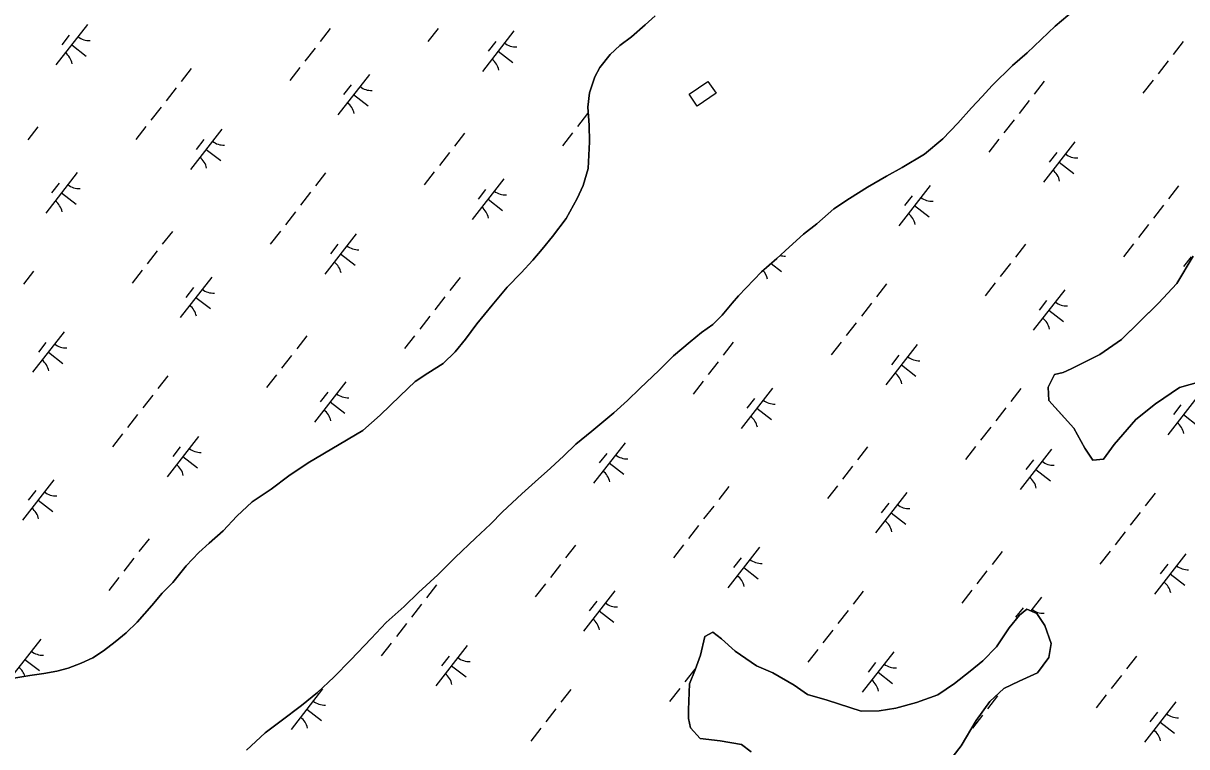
# Model space of a CAD drawing. Extents: x 3888273 to 3909528, y 158682 to 181032.
# Drawn here: x 3901581 to 3902718, y 167423 to 168130 of the extents above; entities that cross this region are included whole.
import ezdxf

# ---------------------------------------------------------------- set-up
doc = ezdxf.new("R2010")
doc.units = 0
for name, color, linetype in [('V-CHAN-DOCK', 7, 'Continuous'), ('V-TOPO-SHOR', 7, 'Continuous'), ('V-WETL-SWMP', 7, 'Continuous')]:
    doc.layers.add(name, color=color, linetype=linetype)

msp = doc.modelspace()

# ---------------------------------------------------------------- linework, layer by layer
at = {"layer": 'V-CHAN-DOCK'}
msp.add_lwpolyline([(3902231.5, 168060.4), (3902249.8, 168073), (3902257.8, 168061.5), (3902239.4, 168048.9)], close=True, dxfattribs=at)
at = {"layer": 'V-TOPO-SHOR'}
for points in [[(3902607.6, 168142.7), (3902589.2, 168127), (3902575.3, 168114), (3902561.9, 168101), (3902547.3, 168088.4), (3902527.4, 168069.1), (3902517.8, 168058.1), (3902507.5, 168047.2), (3902494.1, 168032.2), (3902479.5, 168016.9), (3902461.4, 168001.9), (3902439.5, 167988.9), (3902424.4, 167980.5), (3902405.9, 167969.8), (3902388.2, 167958.7), (3902372.8, 167948.4), (3902356.3, 167933.9), (3902343.2, 167923.6), (3902329.4, 167911), (3902317.1, 167900), (3902302.2, 167887), (3902279.9, 167863.4), (3902273.4, 167856.4), (3902263.9, 167844.6), (3902254.7, 167835.6), (3902243.5, 167827.7), (3902232.4, 167818.6), (3902216.2, 167804.8), (3902202.1, 167790.7), (3902183.2, 167772.9), (3902171.4, 167761.2), (3902157.9, 167749.3), (3902136.4, 167731.2), (3902121, 167718.6), (3902109.1, 167707.2), (3902096.1, 167695), (3902081.1, 167681.6), (3902068.1, 167670.2), (3902049.3, 167652.5), (3902037.4, 167640.3), (3902022.8, 167626.6), (3902002.9, 167607.7), (3901986, 167590.8), (3901967.2, 167573.5), (3901953, 167560.1), (3901935.7, 167544.3), (3901920.8, 167528.6), (3901901.2, 167507.8), (3901884.4, 167490.9), (3901868.6, 167476), (3901852.9, 167463.3), (3901832.9, 167448.3), (3901817.5, 167436.5), (3901799.1, 167419.6)], [(3902097.9, 167921.3), (3902111.3, 167939), (3902122.3, 167958.5), (3902128, 167971.4), (3902132.8, 167987.8), (3902134.1, 168013.8), (3902133.9, 168030.1), (3902132.5, 168047.9), (3902134.2, 168061.9), (3902139.5, 168077.5), (3902144.4, 168086.5), (3902154.3, 168099.4), (3902163.9, 168108.1), (3902175.1, 168116.4), (3902188.5, 168128.2), (3902198.5, 168136.9)], [(3901571.9, 167490.1), (3901587.4, 167492.7), (3901601.3, 167494.4), (3901613.7, 167496.9), (3901625, 167499.7), (3901637.7, 167504.5), (3901648.9, 167509.7), (3901659.3, 167516.8), (3901670.8, 167525.5), (3901681.6, 167534.2), (3901692.3, 167544.8), (3901706.5, 167560.9), (3901716.8, 167573.1), (3901727.2, 167583.3), (3901740.2, 167599.7), (3901752.4, 167612.7), (3901762.8, 167621.8), (3901776.2, 167634), (3901789.6, 167648.1), (3901804.6, 167662.3), (3901823.1, 167674.5), (3901840.4, 167687.6), (3901859.3, 167700.2), (3901912.8, 167731.9), (3901929.7, 167746.9), (3901949.3, 167765.8), (3901963.8, 167779.9), (3901976.2, 167787.8), (3901991.2, 167797.3), (3902003.1, 167808.8), (3902013, 167821.3), (3902024.1, 167836.2), (3902039, 167854.2), (3902053.9, 167871.9), (3902067.3, 167886), (3902078.8, 167898.2), (3902088, 167909.2), (3902097.9, 167921.3)], [(3902604.7, 167792), (3902632.6, 167806.1), (3902653.9, 167820.7), (3902670.6, 167837.2), (3902689.9, 167856.3), (3902707.9, 167875.4), (3902723.9, 167902.3)], [(3902731.3, 167779.9), (3902710.5, 167773.8), (3902687.2, 167757.9), (3902667.9, 167742.6), (3902646.7, 167718.3), (3902636.4, 167703.8), (3902626, 167703), (3902618.1, 167714.6), (3902607.4, 167734.1), (3902592.2, 167750.8), (3902582.9, 167761.1), (3902582.1, 167774.1), (3902588.5, 167786.6), (3902596.9, 167788.7), (3902604.7, 167792)], [(3902292, 167418), (3902282.7, 167425), (3902261.8, 167428.7), (3902242.3, 167431), (3902233, 167441.3), (3902230.9, 167450.4), (3902230.8, 167458.9), (3902231.8, 167484.3), (3902237.5, 167498.1), (3902242.6, 167512.5), (3902246.9, 167530.8), (3902254.7, 167534.8), (3902263.2, 167528.4), (3902276.4, 167516.2), (3902297.4, 167502.1), (3902313.2, 167495.1), (3902334.2, 167483), (3902347.3, 167474), (3902366.3, 167468.4), (3902399.7, 167457.7), (3902417.2, 167458), (3902433.5, 167460.8), (3902453.6, 167466.2), (3902474.4, 167473.7), (3902490.6, 167484.9), (3902506.1, 167496.9), (3902518.3, 167506.8), (3902531.8, 167520.7), (3902544, 167539), (3902554.3, 167551.6), (3902561.3, 167557.5), (3902571.2, 167553.1), (3902579.1, 167541.4), (3902585.2, 167523.9), (3902582.8, 167510.2), (3902571.9, 167495.1), (3902553.8, 167487), (3902538.9, 167479.7), (3902525.3, 167467.1), (3902511.9, 167448.7), (3902497.2, 167423.8), (3902489.5, 167413.9)]]:
    msp.add_lwpolyline(points, dxfattribs=at)
at = {"layer": 'V-WETL-SWMP'}
for p, q in [((3902198.5, 168136.9), (3902188.5, 168128.2)), ((3902589.2, 168127), (3902607.6, 168142.7)), ((3901643.7, 168128.5), (3901613, 168089)), ((3901880.8, 168124.5), (3901871, 168111.9)), ((3901986.3, 168124.7), (3901976.4, 168112.1)), ((3902060.4, 168122.3), (3902029.7, 168082.8)), ((3902188.5, 168128.2), (3902175.1, 168116.4)), ((3902575.3, 168114), (3902589.2, 168127)), ((3901626, 168118.2), (3901618.6, 168108.8)), ((3902042.7, 168112), (3902035.3, 168102.5)), ((3902175.1, 168116.4), (3902163.9, 168108.1)), ((3902561.9, 168101), (3902575.3, 168114)), ((3902714.1, 168112), (3902704.3, 168099.4)), ((3901628.4, 168108.8), (3901642.6, 168097.7)), ((3901866.1, 168105.5), (3901856.2, 168092.9)), ((3902045.1, 168102.5), (3902059.3, 168091.5)), ((3902154.3, 168099.4), (3902144.4, 168086.5)), ((3902163.9, 168108.1), (3902154.3, 168099.4)), ((3902547.3, 168088.4), (3902561.9, 168101)), ((3901851.3, 168086.6), (3901841.5, 168074)), ((3902144.4, 168086.5), (3902139.5, 168077.5)), ((3902527.4, 168069.1), (3902547.3, 168088.4)), ((3902699.4, 168093.1), (3902689.6, 168080.5)), ((3901745.1, 168085.6), (3901735.3, 168073)), ((3901919.2, 168079.8), (3901888.5, 168040.3)), ((3902139.5, 168077.5), (3902134.2, 168061.9)), ((3901730.4, 168066.7), (3901720.5, 168054.1)), ((3901901.4, 168069.6), (3901894, 168060.1)), ((3902517.8, 168058.1), (3902527.4, 168069.1)), ((3902578.4, 168073.2), (3902568.6, 168060.6)), ((3902684.7, 168074.2), (3902674.8, 168061.5)), ((3901903.8, 168060.1), (3901918, 168049)), ((3902134.2, 168061.9), (3902132.5, 168047.9)), ((3902507.5, 168047.2), (3902517.8, 168058.1)), ((3902563.7, 168054.2), (3902553.9, 168041.6)), ((3901715.6, 168047.8), (3901705.8, 168035.1)), ((3902132.3, 168041.5), (3902122.5, 168028.9)), ((3902132.5, 168047.9), (3902133.9, 168030.1)), ((3902494.1, 168032.2), (3902507.5, 168047.2)), ((3902133.9, 168030.1), (3902134.1, 168013.8)), ((3902479.5, 168016.9), (3902494.1, 168032.2)), ((3902549, 168035.3), (3902539.1, 168022.7)), ((3901595.4, 168028.6), (3901585.6, 168015.9)), ((3901700.9, 168028.8), (3901691.1, 168016.2)), ((3901775, 168026.3), (3901744.3, 167986.9)), ((3902012.1, 168022.3), (3902002.3, 168009.7)), ((3902117.6, 168022.6), (3902107.7, 168010)), ((3901757.3, 168016.1), (3901749.9, 168006.6)), ((3901759.7, 168006.6), (3901773.9, 167995.6)), ((3902134.1, 168013.8), (3902132.8, 167987.8)), ((3902461.4, 168001.9), (3902479.5, 168016.9)), ((3902534.2, 168016.4), (3902524.4, 168003.7)), ((3902608.4, 168013.9), (3902577.7, 167974.4)), ((3901997.3, 168003.4), (3901987.5, 167990.8)), ((3902439.5, 167988.9), (3902461.4, 168001.9)), ((3902590.6, 168003.6), (3902583.2, 167994.2)), ((3901633.8, 167983.9), (3901603.1, 167944.4)), ((3901982.6, 167984.5), (3901972.8, 167971.8)), ((3902132.8, 167987.8), (3902128, 167971.4)), ((3902424.4, 167980.5), (3902439.5, 167988.9)), ((3902593, 167994.2), (3902607.2, 167983.1)), ((3901616, 167973.6), (3901608.7, 167964.2)), ((3901876.4, 167983.5), (3901866.6, 167970.9)), ((3902050.5, 167977.7), (3902019.7, 167938.2)), ((3902405.9, 167969.8), (3902424.4, 167980.5)), ((3901618.4, 167964.2), (3901632.6, 167953.1)), ((3901861.6, 167964.6), (3901851.8, 167951.9)), ((3902032.7, 167967.4), (3902025.3, 167957.9)), ((3902128, 167971.4), (3902122.3, 167958.5)), ((3902388.2, 167958.7), (3902405.9, 167969.8)), ((3902467.1, 167971.4), (3902436.4, 167932)), ((3902449.4, 167961.2), (3902442, 167951.7)), ((3902709.7, 167971), (3902699.9, 167958.4)), ((3902035.1, 167957.9), (3902049.3, 167946.9)), ((3902122.3, 167958.5), (3902111.3, 167939)), ((3902372.8, 167948.4), (3902388.2, 167958.7)), ((3902451.8, 167951.7), (3902466, 167940.7)), ((3902695, 167952.1), (3902685.1, 167939.5)), ((3901846.9, 167945.6), (3901837.1, 167933)), ((3902111.3, 167939), (3902097.9, 167921.3)), ((3902356.3, 167933.9), (3902372.8, 167948.4)), ((3902343.2, 167923.6), (3902356.3, 167933.9)), ((3902680.2, 167933.2), (3902670.4, 167920.5)), ((3901726.7, 167926.4), (3901716.9, 167913.8)), ((3901832.2, 167926.7), (3901822.3, 167914)), ((3901906.3, 167924.2), (3901875.6, 167884.7)), ((3902097.9, 167921.3), (3902088, 167909.2)), ((3902329.4, 167911), (3902343.2, 167923.6)), ((3901712, 167907.5), (3901702.1, 167894.9)), ((3901888.5, 167913.9), (3901881.2, 167904.5)), ((3901891, 167904.5), (3901905.2, 167893.4)), ((3902088, 167909.2), (3902078.8, 167898.2)), ((3902317.1, 167900), (3902329.4, 167911)), ((3902560, 167914), (3902550.2, 167901.3)), ((3902665.5, 167914.2), (3902655.7, 167901.6)), ((3902078.8, 167898.2), (3902067.3, 167886)), ((3902302.2, 167887), (3902317.1, 167900)), ((3902311.6, 167895.2), (3902321.8, 167887.2)), ((3902545.3, 167895), (3902535.5, 167882.4)), ((3902723.9, 167902.3), (3902707.9, 167875.4)), ((3902721.9, 167901.5), (3902714.5, 167892)), ((3901591, 167887.6), (3901581.2, 167874.9)), ((3901697.2, 167888.5), (3901687.4, 167875.9)), ((3901765.1, 167881.7), (3901734.4, 167842.3)), ((3902067.3, 167886), (3902053.9, 167871.9)), ((3902279.9, 167863.4), (3902302.2, 167887)), ((3901747.3, 167871.5), (3901739.9, 167862)), ((3902007.7, 167881.3), (3901997.8, 167868.7)), ((3902053.9, 167871.9), (3902039, 167854.2)), ((3902424.3, 167875.1), (3902414.5, 167862.5)), ((3902530.6, 167876.1), (3902520.7, 167863.5)), ((3902707.9, 167875.4), (3902689.9, 167856.3)), ((3901749.7, 167862), (3901763.9, 167851)), ((3901992.9, 167862.4), (3901983.1, 167849.8)), ((3902273.4, 167856.4), (3902279.9, 167863.4)), ((3902598.4, 167869.3), (3902567.7, 167829.8)), ((3902580.6, 167859), (3902573.3, 167849.6)), ((3902039, 167854.2), (3902024.1, 167836.2)), ((3902263.9, 167844.6), (3902273.4, 167856.4)), ((3902409.6, 167856.2), (3902399.8, 167843.6)), ((3902583, 167849.6), (3902597.3, 167838.5)), ((3902689.9, 167856.3), (3902653.9, 167820.7)), ((3901978.2, 167843.5), (3901968.4, 167830.8)), ((3902024.1, 167836.2), (3902013, 167821.3)), ((3902254.7, 167835.6), (3902263.9, 167844.6)), ((3902394.8, 167837.2), (3902385, 167824.6)), ((3901620.9, 167828.3), (3901590.2, 167788.8)), ((3902232.4, 167818.6), (3902243.5, 167827.7)), ((3902243.5, 167827.7), (3902254.7, 167835.6)), ((3901603.2, 167818), (3901595.8, 167808.5)), ((3901858, 167824.3), (3901848.2, 167811.7)), ((3901963.4, 167824.5), (3901953.6, 167811.9)), ((3902013, 167821.3), (3902003.1, 167808.8)), ((3902216.2, 167804.8), (3902232.4, 167818.6)), ((3902274.6, 167818.1), (3902264.8, 167805.4)), ((3902380.1, 167818.3), (3902370.3, 167805.7)), ((3902454.3, 167815.8), (3902423.6, 167776.4)), ((3902653.9, 167820.7), (3902632.6, 167806.1)), ((3901605.6, 167808.5), (3901619.8, 167797.5)), ((3901843.2, 167805.3), (3901833.4, 167792.7)), ((3902003.1, 167808.8), (3901991.2, 167797.3)), ((3902202.1, 167790.7), (3902216.2, 167804.8)), ((3902436.5, 167805.6), (3902429.1, 167796.1)), ((3902632.6, 167806.1), (3902604.7, 167792)), ((3901991.2, 167797.3), (3901976.2, 167787.8)), ((3902183.2, 167772.9), (3902202.1, 167790.7)), ((3902259.9, 167799.1), (3902250.1, 167786.5)), ((3902438.9, 167796.1), (3902453.1, 167785)), ((3902604.7, 167792), (3902596.9, 167788.7)), ((3901722.3, 167785.4), (3901712.4, 167772.8)), ((3901828.5, 167786.4), (3901818.7, 167773.8)), ((3901896.3, 167779.6), (3901865.6, 167740.1)), ((3901963.8, 167779.9), (3901949.3, 167765.8)), ((3901976.2, 167787.8), (3901963.8, 167779.9)), ((3902245.2, 167780.2), (3902235.3, 167767.5)), ((3902588.5, 167786.6), (3902582.1, 167774.1)), ((3902596.9, 167788.7), (3902588.5, 167786.6)), ((3902710.5, 167773.8), (3902731.3, 167779.9)), ((3901878.6, 167769.3), (3901871.2, 167759.9)), ((3902171.4, 167761.2), (3902183.2, 167772.9)), ((3902313, 167773.4), (3902282.3, 167733.9)), ((3902555.6, 167773), (3902545.8, 167760.3)), ((3902582.1, 167774.1), (3902582.9, 167761.1)), ((3902687.2, 167757.9), (3902710.5, 167773.8)), ((3901707.5, 167766.5), (3901697.7, 167753.9)), ((3901881, 167759.9), (3901895.2, 167748.8)), ((3901949.3, 167765.8), (3901929.7, 167746.9)), ((3902157.9, 167749.3), (3902171.4, 167761.2)), ((3902295.3, 167763.1), (3902287.9, 167753.6)), ((3902582.9, 167761.1), (3902607.4, 167734.1)), ((3902667.9, 167742.6), (3902687.2, 167757.9)), ((3902729.7, 167767.1), (3902699, 167727.7)), ((3902711.9, 167756.9), (3902704.6, 167747.4)), ((3901692.8, 167747.5), (3901683, 167734.9)), ((3901929.7, 167746.9), (3901912.8, 167731.9)), ((3902136.4, 167731.2), (3902157.9, 167749.3)), ((3902297.7, 167753.6), (3902311.9, 167742.6)), ((3902540.9, 167754), (3902531, 167741.4)), ((3902714.3, 167747.4), (3902728.5, 167736.4)), ((3902526.1, 167735.1), (3902516.3, 167722.5)), ((3902607.4, 167734.1), (3902618.1, 167714.6)), ((3902646.7, 167718.3), (3902667.9, 167742.6)), ((3901678.1, 167728.6), (3901668.2, 167716)), ((3901752.2, 167726.1), (3901721.5, 167686.7)), ((3901912.8, 167731.9), (3901859.3, 167700.2)), ((3902121, 167718.6), (3902136.4, 167731.2)), ((3901734.4, 167715.9), (3901727.1, 167706.4)), ((3902109.1, 167707.2), (3902121, 167718.6)), ((3902168.9, 167719.9), (3902138.2, 167680.4)), ((3902405.9, 167715.9), (3902396.1, 167703.3)), ((3902511.4, 167716.2), (3902501.6, 167703.5)), ((3902585.5, 167713.7), (3902554.8, 167674.2)), ((3902618.1, 167714.6), (3902626, 167703)), ((3902636.4, 167703.8), (3902646.7, 167718.3)), ((3901736.8, 167706.4), (3901751.1, 167695.3)), ((3901859.3, 167700.2), (3901840.4, 167687.6)), ((3902096.1, 167695), (3902109.1, 167707.2)), ((3902151.1, 167709.6), (3902143.7, 167700.2)), ((3902153.5, 167700.2), (3902167.7, 167689.1)), ((3902567.8, 167703.4), (3902560.4, 167693.9)), ((3902626, 167703), (3902636.4, 167703.8)), ((3902081.1, 167681.6), (3902096.1, 167695)), ((3902391.2, 167697), (3902381.4, 167684.3)), ((3902570.2, 167693.9), (3902584.4, 167682.9)), ((3901611, 167683.7), (3901580.3, 167644.2)), ((3901840.4, 167687.6), (3901823.1, 167674.5)), ((3902068.1, 167670.2), (3902081.1, 167681.6)), ((3902270.2, 167677.1), (3902260.4, 167664.4)), ((3902376.5, 167678), (3902366.6, 167665.4)), ((3901593.2, 167673.4), (3901585.8, 167664)), ((3901823.1, 167674.5), (3901804.6, 167662.3)), ((3902049.3, 167652.5), (3902068.1, 167670.2)), ((3902444.3, 167671.2), (3902413.6, 167631.8)), ((3902686.9, 167670.8), (3902677.1, 167658.2)), ((3901595.6, 167663.9), (3901609.8, 167652.9)), ((3901804.6, 167662.3), (3901789.6, 167648.1)), ((3902255.5, 167658.1), (3902245.7, 167645.5)), ((3902426.5, 167661), (3902419.2, 167651.5)), ((3901789.6, 167648.1), (3901776.2, 167634)), ((3902037.4, 167640.3), (3902049.3, 167652.5)), ((3902428.9, 167651.5), (3902443.1, 167640.4)), ((3902672.1, 167651.9), (3902662.3, 167639.3)), ((3901776.2, 167634), (3901762.8, 167621.8)), ((3902022.8, 167626.6), (3902037.4, 167640.3)), ((3902240.7, 167639.2), (3902230.9, 167626.5)), ((3902657.4, 167632.9), (3902647.6, 167620.3)), ((3901703.9, 167626.2), (3901694, 167613.6)), ((3901762.8, 167621.8), (3901752.4, 167612.7)), ((3902002.9, 167607.7), (3902022.8, 167626.6)), ((3902226, 167620.2), (3902216.2, 167607.6)), ((3901752.4, 167612.7), (3901740.2, 167599.7)), ((3902120.5, 167620), (3902110.7, 167607.4)), ((3902300.1, 167617.8), (3902269.4, 167578.3)), ((3902537.2, 167613.8), (3902527.4, 167601.1)), ((3902642.7, 167614), (3902632.8, 167601.4)), ((3902716.8, 167611.5), (3902686.1, 167572.1)), ((3901689.1, 167607.3), (3901679.3, 167594.6)), ((3901740.2, 167599.7), (3901727.2, 167583.3)), ((3901986, 167590.8), (3902002.9, 167607.7)), ((3902105.8, 167601), (3902096, 167588.4)), ((3902282.4, 167607.5), (3902275, 167598)), ((3902284.8, 167598), (3902299, 167587)), ((3902699.1, 167601.3), (3902691.7, 167591.8)), ((3901674.4, 167588.3), (3901664.6, 167575.7)), ((3901967.2, 167573.5), (3901986, 167590.8)), ((3902522.5, 167594.8), (3902512.6, 167582.2)), ((3902701.5, 167591.8), (3902715.7, 167580.7)), ((3901727.2, 167583.3), (3901716.8, 167573.1)), ((3901984.8, 167581.1), (3901975, 167568.5)), ((3902091.1, 167582.1), (3902081.2, 167569.5)), ((3902158.9, 167575.3), (3902128.2, 167535.8)), ((3902401.5, 167574.9), (3902391.7, 167562.3)), ((3902507.7, 167575.9), (3902497.9, 167563.3)), ((3901716.8, 167573.1), (3901706.5, 167560.9)), ((3901953, 167560.1), (3901967.2, 167573.5)), ((3902141.2, 167565.1), (3902133.8, 167555.6)), ((3902575.6, 167569.1), (3902565.2, 167555.8)), ((3901706.5, 167560.9), (3901692.3, 167544.8)), ((3901935.7, 167544.3), (3901953, 167560.1)), ((3901970.1, 167562.2), (3901960.3, 167549.6)), ((3902143.6, 167555.6), (3902157.8, 167544.5)), ((3902386.8, 167556), (3902376.9, 167543.3)), ((3902557.8, 167558.8), (3902550.4, 167549.4)), ((3902561.3, 167557.5), (3902554.3, 167551.6)), ((3902571.2, 167553.1), (3902561.3, 167557.5)), ((3902579.1, 167541.4), (3902571.2, 167553.1)), ((3901692.3, 167544.8), (3901681.6, 167534.2)), ((3901920.8, 167528.6), (3901935.7, 167544.3)), ((3901955.4, 167543.3), (3901945.5, 167530.6)), ((3902554.3, 167551.6), (3902544, 167539.1)), ((3902585.2, 167523.9), (3902579.1, 167541.4)), ((3901681.6, 167534.2), (3901670.8, 167525.5)), ((3902246.9, 167530.8), (3902242.6, 167512.5)), ((3902254.7, 167534.8), (3902246.9, 167530.8)), ((3902263.2, 167528.4), (3902254.7, 167534.8)), ((3902372, 167537), (3902362.2, 167524.4)), ((3902544, 167539.1), (3902531.8, 167520.7)), ((3901598.1, 167528.1), (3901568.6, 167490.2)), ((3901670.8, 167525.5), (3901659.3, 167516.8)), ((3901901.2, 167507.8), (3901920.8, 167528.6)), ((3901940.6, 167524.3), (3901930.8, 167511.7)), ((3902014.8, 167521.8), (3901984.1, 167482.4)), ((3902276.4, 167516.2), (3902263.2, 167528.4)), ((3902357.3, 167518.1), (3902347.5, 167505.5)), ((3902531.8, 167520.7), (3902518.3, 167506.8)), ((3902582.8, 167510.2), (3902585.2, 167523.9)), ((3901582.7, 167508.3), (3901596.9, 167497.3)), ((3901648.9, 167509.7), (3901637.7, 167504.5)), ((3901659.3, 167516.8), (3901648.9, 167509.7)), ((3901884.4, 167490.9), (3901901.2, 167507.8)), ((3901997, 167511.6), (3901989.6, 167502.1)), ((3902242.6, 167512.5), (3902237.5, 167498.1)), ((3902297.4, 167502.1), (3902276.4, 167516.2)), ((3902431.4, 167515.6), (3902400.7, 167476.2)), ((3902518.3, 167506.8), (3902506.1, 167496.9)), ((3902571.9, 167495.1), (3902582.8, 167510.2)), ((3902668.5, 167511.6), (3902658.7, 167499)), ((3901613.7, 167496.9), (3901601.3, 167494.4)), ((3901625, 167499.7), (3901613.7, 167496.9)), ((3901637.7, 167504.5), (3901625, 167499.7)), ((3901999.4, 167502.1), (3902013.6, 167491.1)), ((3902237.1, 167498.9), (3902227.3, 167486.3)), ((3902237.5, 167498.1), (3902231.8, 167484.3)), ((3902313.2, 167495.1), (3902297.4, 167502.1)), ((3902334.2, 167483), (3902313.2, 167495.1)), ((3902413.7, 167505.4), (3902406.3, 167495.9)), ((3902416.1, 167495.9), (3902430.3, 167484.8)), ((3902506.1, 167496.9), (3902490.6, 167484.9)), ((3902553.8, 167487), (3902571.9, 167495.1)), ((3901587.4, 167492.7), (3901571.9, 167490.1)), ((3901601.3, 167494.4), (3901587.4, 167492.7)), ((3901868.6, 167476), (3901884.4, 167490.9)), ((3902231.8, 167484.3), (3902230.8, 167458.9)), ((3902490.6, 167484.9), (3902474.4, 167473.7)), ((3902538.9, 167479.7), (3902553.8, 167487)), ((3902653.8, 167492.7), (3902643.9, 167480)), ((3901873.5, 167479.4), (3901842.8, 167439.9)), ((3901852.9, 167463.3), (3901868.6, 167476)), ((3902116.1, 167479), (3902106.3, 167466.4)), ((3902222.3, 167480), (3902212.5, 167467.3)), ((3902347.3, 167474), (3902334.2, 167483)), ((3902366.3, 167468.4), (3902347.3, 167474)), ((3902474.4, 167473.7), (3902453.6, 167466.2)), ((3902532.8, 167472.8), (3902523, 167460.1)), ((3902525.3, 167467.1), (3902538.9, 167479.7)), ((3902639, 167473.7), (3902629.2, 167461.1)), ((3901832.9, 167448.3), (3901852.9, 167463.3)), ((3902399.7, 167457.7), (3902366.3, 167468.4)), ((3902453.6, 167466.2), (3902433.5, 167460.8)), ((3902511.9, 167448.7), (3902525.3, 167467.1)), ((3902706.9, 167466.9), (3902676.2, 167427.5)), ((3901849, 167460.4), (3901848.4, 167459.7)), ((3901858.2, 167459.7), (3901872.4, 167448.6)), ((3902101.4, 167460.1), (3902091.5, 167447.4)), ((3902230.8, 167458.9), (3902230.9, 167450.4)), ((3902230.9, 167450.4), (3902233, 167441.3)), ((3902417.2, 167458), (3902399.7, 167457.7)), ((3902433.5, 167460.8), (3902417.2, 167458)), ((3902518, 167453.8), (3902508.2, 167441.2)), ((3902689.1, 167456.7), (3902681.7, 167447.2)), ((3901817.5, 167436.5), (3901832.9, 167448.3)), ((3902086.6, 167441.1), (3902076.8, 167428.5)), ((3902233, 167441.3), (3902242.3, 167431)), ((3902497.2, 167423.8), (3902511.9, 167448.7)), ((3902691.5, 167447.2), (3902705.7, 167436.2)), ((3901799.1, 167419.6), (3901817.5, 167436.5)), ((3902242.3, 167431), (3902261.8, 167428.7)), ((3902261.8, 167428.7), (3902282.7, 167425)), ((3902282.7, 167425), (3902292, 167418)), ((3902489.5, 167413.9), (3902497.2, 167423.8))]:
    msp.add_line(p, q, dxfattribs=at)
for centre, start, end in [((3901645.5, 168130.4), 231.343, 272.8866), ((3902062.2, 168124.2), 231.343, 272.8866), ((3901611.6, 168086.8), 11.343, 52.8866), ((3902028.3, 168080.6), 11.343, 52.8866), ((3901921, 168081.7), 231.343, 272.8866), ((3901887, 168038.1), 11.343, 52.8866), ((3901776.8, 168028.3), 231.343, 272.8866), ((3901742.9, 167984.7), 11.343, 52.8866), ((3902610.2, 168015.8), 231.343, 272.8866), ((3902576.2, 167972.2), 11.343, 52.8866), ((3901635.6, 167985.8), 231.343, 272.8866), ((3902052.2, 167979.6), 231.343, 272.8866), ((3901601.7, 167942.2), 11.343, 52.8866), ((3902018.3, 167936), 11.343, 52.8866), ((3902468.9, 167973.4), 231.343, 272.8866), ((3902435, 167929.8), 11.343, 52.8866), ((3901908.1, 167926.1), 231.343, 272.8866), ((3901874.2, 167882.5), 11.343, 52.8866), ((3902324.8, 167919.9), 255.3511, 272.8866), ((3902290.8, 167876.3), 11.343, 43.1276), ((3901766.9, 167883.7), 231.343, 272.8866), ((3901732.9, 167840.1), 11.343, 52.8866), ((3902600.2, 167871.2), 231.343, 272.8866), ((3902566.3, 167827.6), 11.343, 52.8866), ((3901622.7, 167830.2), 231.343, 272.8866), ((3902456.1, 167817.7), 231.343, 272.8866), ((3901588.8, 167786.6), 11.343, 52.8866), ((3902422.1, 167774.1), 11.343, 52.8866), ((3901898.1, 167781.5), 231.343, 272.8866), ((3902314.8, 167775.3), 231.343, 272.8866), ((3901864.2, 167737.9), 11.343, 52.8866), ((3902280.9, 167731.7), 11.343, 52.8866), ((3902697.6, 167725.5), 11.343, 52.8866), ((3901754, 167728.1), 231.343, 272.8866), ((3902170.7, 167721.8), 231.343, 272.8866), ((3902587.3, 167715.6), 231.343, 272.8866), ((3901720.1, 167684.5), 11.343, 52.8866), ((3902136.7, 167678.2), 11.343, 52.8866), ((3902553.4, 167672), 11.343, 52.8866), ((3901612.8, 167685.6), 231.343, 272.8866), ((3901578.8, 167642), 11.343, 52.8866), ((3902446.1, 167673.2), 231.343, 272.8866), ((3902412.2, 167629.6), 11.343, 52.8866), ((3902301.9, 167619.7), 231.343, 272.8866), ((3902718.6, 167613.5), 231.343, 272.8866), ((3902268, 167576.1), 11.343, 52.8866), ((3902684.7, 167569.9), 11.343, 52.8866), ((3902160.7, 167577.2), 231.343, 272.8866), ((3902577.4, 167571), 231.343, 272.8866), ((3902126.8, 167533.6), 11.343, 52.8866), ((3901599.9, 167530), 231.343, 272.8866), ((3902016.6, 167523.8), 231.343, 272.8866), ((3901566, 167486.4), 18.1948, 52.8866), ((3902433.2, 167517.5), 231.343, 272.8866), ((3901982.6, 167480.2), 11.343, 52.8866), ((3902399.3, 167473.9), 11.343, 52.8866), ((3901875.3, 167481.3), 231.343, 272.8866), ((3901841.4, 167437.7), 11.343, 52.8866), ((3902708.7, 167468.9), 231.343, 272.8866), ((3902674.7, 167425.3), 11.343, 52.8866)]:
    msp.add_arc(centre, 17.6, start, end, dxfattribs=at)

doc.saveas('drawing.dxf')
